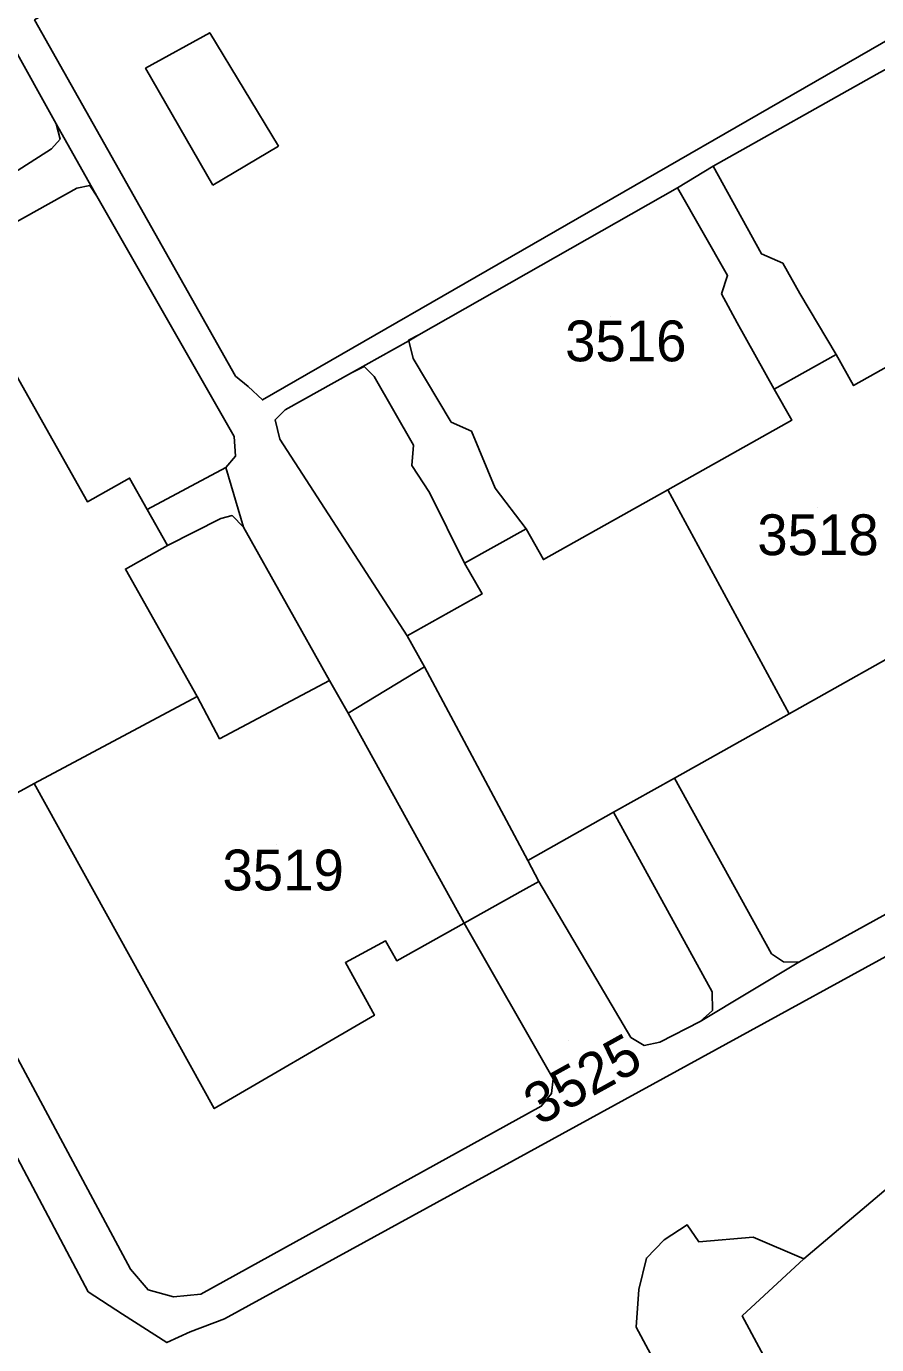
# Model space of a CAD drawing. Extents: x -262715 to -259381, y -1237238 to -1231182.
# Drawn here: x -261449 to -261407.4, y -1235867.1 to -1235802.5 of the extents above; entities that cross this region are included whole.
import ezdxf

# ---------------------------------------------------------------- set-up
doc = ezdxf.new("R2010")
doc.units = 0
for name, color, linetype in [('body_kn', 7, 'Continuous'), ('kladpar_druhypozemkov', 7, 'Continuous'), ('kladpar_hranice', 7, 'Continuous'), ('kladpar_parcelnecisla', 7, 'Continuous'), ('kladpar_plochy', 7, 'Continuous'), ('zappar_hrandruhpozemk', 7, 'Continuous')]:
    doc.layers.add(name, color=color, linetype=linetype)

msp = doc.modelspace()

# ---------------------------------------------------------------- linework, layer by layer
at = {"layer": 'body_kn'}
for p, q in [((-261440.06, -1235802.78), (-261440.06, -1235802.78)), ((-261443.2, -1235804.52), (-261443.2, -1235804.52)), ((-261447.58, -1235807.24), (-261447.58, -1235807.24)), ((-261447.39, -1235807.99), (-261447.39, -1235807.99)), ((-261436.69, -1235808.34), (-261436.69, -1235808.34)), ((-261436.69, -1235808.34), (-261436.69, -1235808.34)), ((-261447.82, -1235808.47), (-261447.82, -1235808.47)), ((-261415.39, -1235809.32), (-261415.39, -1235809.32)), ((-261445.94, -1235810.27), (-261445.94, -1235810.27)), ((-261439.91, -1235810.25), (-261439.91, -1235810.25)), ((-261446.58, -1235810.39), (-261446.58, -1235810.39)), ((-261445.6, -1235810.78), (-261445.6, -1235810.78)), ((-261445.6, -1235810.78), (-261445.6, -1235810.78)), ((-261417.14, -1235810.38), (-261417.14, -1235810.38)), ((-261417.14, -1235810.38), (-261417.14, -1235810.38)), ((-261413.02, -1235813.62), (-261413.02, -1235813.62)), ((-261411.98, -1235814.07), (-261411.98, -1235814.07)), ((-261414.69, -1235814.68), (-261414.69, -1235814.68)), ((-261414.98, -1235815.57), (-261414.98, -1235815.57)), ((-261411.15, -1235815.55), (-261411.15, -1235815.55)), ((-261414.22, -1235816.99), (-261414.22, -1235816.99)), ((-261430.32, -1235817.85), (-261430.32, -1235817.85)), ((-261430.31, -1235817.87), (-261430.31, -1235817.87)), ((-261430.31, -1235817.87), (-261430.31, -1235817.87)), ((-261429.81, -1235817.59), (-261429.81, -1235817.59)), ((-261409.36, -1235818.54), (-261409.36, -1235818.54)), ((-261409.36, -1235818.54), (-261409.36, -1235818.54)), ((-261432.49, -1235819.13), (-261432.49, -1235819.13)), ((-261430.1, -1235818.74), (-261430.1, -1235818.74)), ((-261438.79, -1235819.6), (-261438.79, -1235819.6)), ((-261433.11, -1235819.45), (-261433.11, -1235819.45)), ((-261433.11, -1235819.45), (-261433.11, -1235819.45)), ((-261432, -1235819.63), (-261432, -1235819.63)), ((-261438.17, -1235820.11), (-261438.17, -1235820.11)), ((-261412.4, -1235820.24), (-261412.4, -1235820.24)), ((-261408.51, -1235820.07), (-261408.51, -1235820.07)), ((-261437.48, -1235820.77), (-261437.48, -1235820.77)), ((-261436.36, -1235821.26), (-261436.36, -1235821.26)), ((-261436.85, -1235821.75), (-261436.85, -1235821.75)), ((-261428.23, -1235821.86), (-261428.23, -1235821.86)), ((-261411.54, -1235821.77), (-261411.54, -1235821.77)), ((-261438.86, -1235822.57), (-261438.86, -1235822.57)), ((-261427.24, -1235822.31), (-261427.24, -1235822.31)), ((-261436.63, -1235822.7), (-261436.63, -1235822.7)), ((-261430.07, -1235822.99), (-261430.07, -1235822.99)), ((-261438.8, -1235823.53), (-261438.8, -1235823.53)), ((-261439.27, -1235824.09), (-261439.27, -1235824.09)), ((-261430.16, -1235823.99), (-261430.16, -1235823.99)), ((-261443.99, -1235824.6), (-261443.99, -1235824.6)), ((-261426.08, -1235825.09), (-261426.08, -1235825.09)), ((-261446.05, -1235825.76), (-261446.05, -1235825.76)), ((-261429.29, -1235825.31), (-261429.29, -1235825.31)), ((-261417.62, -1235825.18), (-261417.62, -1235825.18)), ((-261417.62, -1235825.18), (-261417.62, -1235825.18)), ((-261443.12, -1235826.15), (-261443.12, -1235826.15)), ((-261443.12, -1235826.15), (-261443.12, -1235826.15)), ((-261438.96, -1235826.44), (-261438.96, -1235826.44)), ((-261439.51, -1235826.59), (-261439.51, -1235826.59)), ((-261438.41, -1235827), (-261438.41, -1235827)), ((-261438.41, -1235827), (-261438.41, -1235827)), ((-261424.56, -1235827.09), (-261424.56, -1235827.09)), ((-261442.13, -1235827.9), (-261442.13, -1235827.9)), ((-261427.57, -1235828.77), (-261427.57, -1235828.77)), ((-261423.71, -1235828.6), (-261423.71, -1235828.6)), ((-261444.19, -1235829.06), (-261444.19, -1235829.06)), ((-261426.72, -1235830.28), (-261426.72, -1235830.28)), ((-261430.39, -1235832.34), (-261430.39, -1235832.34)), ((-261429.54, -1235833.85), (-261429.54, -1235833.85)), ((-261429.54, -1235833.85), (-261429.54, -1235833.85)), ((-261434.2, -1235834.53), (-261434.2, -1235834.53)), ((-261440.67, -1235835.31), (-261440.67, -1235835.31)), ((-261440.67, -1235835.31), (-261440.67, -1235835.31)), ((-261433.28, -1235836.13), (-261433.28, -1235836.13)), ((-261433.28, -1235836.13), (-261433.28, -1235836.13)), ((-261411.67, -1235836.15), (-261411.67, -1235836.15)), ((-261439.58, -1235837.38), (-261439.58, -1235837.38)), ((-261417.29, -1235839.31), (-261417.29, -1235839.31)), ((-261448.67, -1235839.57), (-261448.67, -1235839.57)), ((-261420.27, -1235840.98), (-261420.27, -1235840.98)), ((-261420.27, -1235840.98), (-261420.27, -1235840.98)), ((-261424.48, -1235843.35), (-261424.48, -1235843.35)), ((-261423.93, -1235844.37), (-261423.93, -1235844.37)), ((-261424.71, -1235844.8), (-261424.71, -1235844.8)), ((-261427.59, -1235846.41), (-261427.59, -1235846.41)), ((-261427.59, -1235846.41), (-261427.59, -1235846.41)), ((-261431.45, -1235847.28), (-261431.45, -1235847.28)), ((-261433.41, -1235848.35), (-261433.41, -1235848.35)), ((-261430.9, -1235848.26), (-261430.9, -1235848.26)), ((-261412.54, -1235847.91), (-261412.54, -1235847.91)), ((-261411.95, -1235848.31), (-261411.95, -1235848.31)), ((-261411.2, -1235848.32), (-261411.2, -1235848.32)), ((-261411.2, -1235848.32), (-261411.2, -1235848.32)), ((-261415.45, -1235849.78), (-261415.45, -1235849.78)), ((-261431.99, -1235850.93), (-261431.99, -1235850.93)), ((-261415.42, -1235850.69), (-261415.42, -1235850.69)), ((-261416.03, -1235851.23), (-261416.03, -1235851.23)), ((-261419.42, -1235852.01), (-261419.42, -1235852.01)), ((-261418, -1235852.25), (-261418, -1235852.25)), ((-261418.77, -1235852.41), (-261418.77, -1235852.41)), ((-261423.24, -1235854.04), (-261423.24, -1235854.04)), ((-261423.32, -1235854.77), (-261423.32, -1235854.77)), ((-261439.84, -1235855.5), (-261439.84, -1235855.5)), ((-261423.82, -1235855.39), (-261423.82, -1235855.39)), ((-261416.66, -1235861.2), (-261416.66, -1235861.2)), ((-261417.8, -1235861.94), (-261417.8, -1235861.94)), ((-261413.44, -1235861.81), (-261413.44, -1235861.81)), ((-261416.1, -1235862.03), (-261416.1, -1235862.03)), ((-261418.66, -1235862.83), (-261418.66, -1235862.83)), ((-261410.95, -1235862.87), (-261410.95, -1235862.87)), ((-261443.94, -1235863.37), (-261443.94, -1235863.37)), ((-261446.02, -1235864.48), (-261446.02, -1235864.48)), ((-261443.08, -1235864.38), (-261443.08, -1235864.38)), ((-261419.04, -1235864.37), (-261419.04, -1235864.37)), ((-261441.84, -1235864.72), (-261441.84, -1235864.72)), ((-261440.49, -1235864.59), (-261440.49, -1235864.59)), ((-261444.34, -1235865.58), (-261444.34, -1235865.58)), ((-261439.34, -1235865.8), (-261439.34, -1235865.8)), ((-261413.97, -1235865.66), (-261413.97, -1235865.66)), ((-261441.02, -1235866.44), (-261441.02, -1235866.44)), ((-261419.17, -1235866.22), (-261419.17, -1235866.22)), ((-261442.16, -1235866.97), (-261442.16, -1235866.97))]:
    msp.add_line(p, q, dxfattribs=at)
at = {"layer": 'kladpar_druhypozemkov'}
for p, q in [((-261420.42, -1235816.67), (-261420.42, -1235816.67)), ((-261410.27, -1235826.06), (-261410.27, -1235826.06)), ((-261436.8, -1235842.57), (-261436.8, -1235842.57)), ((-261422.5, -1235852.15), (-261422.5, -1235852.15))]:
    msp.add_line(p, q, dxfattribs=at)
at = {"layer": 'kladpar_hranice'}
for points in [[(-261404.09, -1235776.52), (-261394.29, -1235794.7), (-261393.89, -1235795.44), (-261394.41, -1235795.96), (-261437.48, -1235820.77), (-261438.17, -1235820.11), (-261438.79, -1235819.6), (-261448.64, -1235802.15), (-261404.09, -1235776.52)], [(-261490.62, -1235783.01), (-261477.24, -1235806.77), (-261459.57, -1235838.86), (-261446.02, -1235864.48), (-261444.34, -1235865.58), (-261442.16, -1235866.97), (-261441.02, -1235866.44), (-261439.34, -1235865.8), (-261381.5, -1235834.11), (-261378.62, -1235839.26), (-261381.54, -1235840.71), (-261404.5, -1235853.57), (-261405.38, -1235856.06), (-261405.75, -1235858.47), (-261410.95, -1235862.87), (-261413.44, -1235861.81), (-261416.1, -1235862.03), (-261416.66, -1235861.2), (-261417.8, -1235861.94), (-261418.66, -1235862.83), (-261419.04, -1235864.37), (-261419.17, -1235866.22), (-261402.84, -1235896.62)], [(-261427.59, -1235846.41), (-261423.24, -1235854.04), (-261423.32, -1235854.77), (-261423.82, -1235855.39), (-261440.49, -1235864.59), (-261441.84, -1235864.72), (-261443.08, -1235864.38), (-261443.94, -1235863.37), (-261457.69, -1235837.73), (-261459.5, -1235834.59), (-261466.45, -1235822.49), (-261467.93, -1235819.75), (-261468.26, -1235819.14), (-261475.06, -1235806.56), (-261476.1, -1235804.61), (-261484.48, -1235789.59)], [(-261440.67, -1235835.31), (-261448.67, -1235839.57), (-261451.32, -1235841.03), (-261454.64, -1235835.06), (-261455.62, -1235833.31), (-261460.02, -1235825.42), (-261463.14, -1235819.81), (-261464.12, -1235818.05), (-261468.47, -1235810.25), (-261471.59, -1235804.64), (-261472.62, -1235802.8), (-261477.14, -1235794.68)], [(-261477.14, -1235794.68), (-261472.62, -1235802.8), (-261471.59, -1235804.64), (-261468.47, -1235810.25), (-261464.12, -1235818.05), (-261463.14, -1235819.81), (-261460.02, -1235825.42), (-261455.62, -1235833.31), (-261454.64, -1235835.06), (-261451.32, -1235841.03), (-261448.67, -1235839.57), (-261439.84, -1235855.5), (-261431.99, -1235850.93), (-261433.41, -1235848.35), (-261431.45, -1235847.28), (-261430.9, -1235848.26), (-261427.59, -1235846.41)], [(-261454.18, -1235795.37), (-261447.58, -1235807.24), (-261445.6, -1235810.78), (-261438.86, -1235822.57), (-261438.8, -1235823.53), (-261439.27, -1235824.09), (-261438.41, -1235827), (-261434.2, -1235834.53), (-261439.58, -1235837.38), (-261440.67, -1235835.31), (-261444.19, -1235829.06), (-261442.13, -1235827.9), (-261443.12, -1235826.15), (-261443.99, -1235824.6), (-261446.05, -1235825.76), (-261449.42, -1235819.79), (-261452.77, -1235813.86), (-261450.67, -1235812.68), (-261451.66, -1235810.93), (-261452.55, -1235809.36), (-261454.64, -1235810.54), (-261458, -1235804.6), (-261461.35, -1235798.65)], [(-261393.4, -1235796.98), (-261404.35, -1235803.16), (-261407.37, -1235804.8), (-261415.39, -1235809.32), (-261417.14, -1235810.38), (-261429.81, -1235817.59), (-261430.31, -1235817.87), (-261433.11, -1235819.45), (-261436.36, -1235821.26), (-261436.85, -1235821.75), (-261436.63, -1235822.7), (-261430.39, -1235832.34), (-261429.54, -1235833.85), (-261433.28, -1235836.13), (-261434.2, -1235834.53), (-261438.41, -1235827), (-261439.27, -1235824.09), (-261438.8, -1235823.53), (-261438.86, -1235822.57), (-261445.6, -1235810.78), (-261447.58, -1235807.24), (-261454.18, -1235795.37)], [(-261448.64, -1235802.15), (-261438.79, -1235819.6), (-261438.17, -1235820.11), (-261437.48, -1235820.77), (-261394.41, -1235795.96)], [(-261461.35, -1235798.65), (-261458, -1235804.6), (-261454.64, -1235810.54), (-261452.55, -1235809.36), (-261451.66, -1235810.93), (-261450.67, -1235812.68), (-261452.77, -1235813.86), (-261449.42, -1235819.79), (-261446.05, -1235825.76), (-261443.99, -1235824.6), (-261443.12, -1235826.15), (-261442.13, -1235827.9), (-261444.19, -1235829.06), (-261440.67, -1235835.31)], [(-261404.87, -1235818.03), (-261408.51, -1235820.07), (-261409.36, -1235818.54), (-261412.4, -1235820.24), (-261411.54, -1235821.77), (-261417.62, -1235825.18), (-261423.71, -1235828.6), (-261424.56, -1235827.09), (-261427.57, -1235828.77), (-261426.72, -1235830.28), (-261430.39, -1235832.34), (-261436.63, -1235822.7), (-261436.85, -1235821.75), (-261436.36, -1235821.26), (-261433.11, -1235819.45), (-261430.31, -1235817.87), (-261429.81, -1235817.59), (-261417.14, -1235810.38), (-261415.39, -1235809.32), (-261407.37, -1235804.8)], [(-261404.87, -1235818.03), (-261401.21, -1235824.77), (-261398.86, -1235828.96), (-261403.21, -1235831.4), (-261404.7, -1235832.24), (-261411.67, -1235836.15), (-261417.29, -1235839.31), (-261420.27, -1235840.98), (-261424.48, -1235843.35), (-261429.54, -1235833.85), (-261430.39, -1235832.34), (-261426.72, -1235830.28), (-261427.57, -1235828.77), (-261424.56, -1235827.09), (-261423.71, -1235828.6), (-261417.62, -1235825.18), (-261411.54, -1235821.77), (-261412.4, -1235820.24), (-261409.36, -1235818.54), (-261408.51, -1235820.07), (-261404.87, -1235818.03)], [(-261399.5, -1235841.88), (-261411.2, -1235848.32), (-261416.03, -1235851.23), (-261418, -1235852.25), (-261418.77, -1235852.41), (-261419.42, -1235852.01), (-261423.93, -1235844.37), (-261424.48, -1235843.35), (-261420.27, -1235840.98), (-261417.29, -1235839.31), (-261411.67, -1235836.15), (-261404.7, -1235832.24)], [(-261381.5, -1235834.11), (-261439.34, -1235865.8), (-261441.02, -1235866.44), (-261442.16, -1235866.97), (-261444.34, -1235865.58), (-261446.02, -1235864.48), (-261459.57, -1235838.86)], [(-261429.54, -1235833.85), (-261424.48, -1235843.35), (-261423.93, -1235844.37), (-261424.71, -1235844.8), (-261427.59, -1235846.41), (-261430.9, -1235848.26), (-261431.45, -1235847.28), (-261433.41, -1235848.35), (-261431.99, -1235850.93), (-261439.84, -1235855.5), (-261448.67, -1235839.57), (-261440.67, -1235835.31), (-261439.58, -1235837.38), (-261434.2, -1235834.53), (-261433.28, -1235836.13), (-261429.54, -1235833.85)], [(-261457.69, -1235837.73), (-261443.94, -1235863.37), (-261443.08, -1235864.38), (-261441.84, -1235864.72), (-261440.49, -1235864.59), (-261423.82, -1235855.39), (-261423.32, -1235854.77), (-261423.24, -1235854.04), (-261427.59, -1235846.41), (-261424.71, -1235844.8), (-261423.93, -1235844.37), (-261419.42, -1235852.01), (-261418.77, -1235852.41), (-261418, -1235852.25), (-261416.03, -1235851.23), (-261411.2, -1235848.32), (-261399.5, -1235841.88)], [(-261402.26, -1235857.16), (-261391.09, -1235876.21), (-261395.25, -1235881.17), (-261403.13, -1235885.84), (-261413.97, -1235865.66), (-261410.95, -1235862.87), (-261405.75, -1235858.47), (-261402.26, -1235857.16)], [(-261402.84, -1235896.62), (-261419.17, -1235866.22), (-261419.04, -1235864.37), (-261418.66, -1235862.83), (-261417.8, -1235861.94), (-261416.66, -1235861.2), (-261416.1, -1235862.03), (-261413.44, -1235861.81), (-261410.95, -1235862.87), (-261413.97, -1235865.66), (-261403.13, -1235885.84)]]:
    msp.add_lwpolyline(points, dxfattribs=at)
at = {"layer": 'kladpar_plochy'}
for points in [[(-261404.09, -1235776.52), (-261394.29, -1235794.7), (-261393.89, -1235795.44), (-261394.41, -1235795.96), (-261437.48, -1235820.77), (-261438.17, -1235820.11), (-261438.79, -1235819.6), (-261448.64, -1235802.15)], [(-261404.87, -1235818.03), (-261401.21, -1235824.77), (-261398.86, -1235828.96), (-261403.21, -1235831.4), (-261404.7, -1235832.24), (-261411.67, -1235836.15), (-261417.29, -1235839.31), (-261420.27, -1235840.98), (-261424.48, -1235843.35), (-261429.54, -1235833.85), (-261430.39, -1235832.34), (-261426.72, -1235830.28), (-261427.57, -1235828.77), (-261424.56, -1235827.09), (-261423.71, -1235828.6), (-261417.62, -1235825.18), (-261411.54, -1235821.77), (-261412.4, -1235820.24), (-261409.36, -1235818.54), (-261408.51, -1235820.07)], [(-261429.54, -1235833.85), (-261424.48, -1235843.35), (-261423.93, -1235844.37), (-261424.71, -1235844.8), (-261427.59, -1235846.41), (-261430.9, -1235848.26), (-261431.45, -1235847.28), (-261433.41, -1235848.35), (-261431.99, -1235850.93), (-261439.84, -1235855.5), (-261448.67, -1235839.57), (-261440.67, -1235835.31), (-261439.58, -1235837.38), (-261434.2, -1235834.53), (-261433.28, -1235836.13)], [(-261402.26, -1235857.16), (-261391.09, -1235876.21), (-261395.25, -1235881.17), (-261403.13, -1235885.84), (-261413.97, -1235865.66), (-261410.95, -1235862.87), (-261405.75, -1235858.47)]]:
    msp.add_lwpolyline(points, close=True, dxfattribs=at)
for points in [[(-261490.62, -1235783.01), (-261477.24, -1235806.77), (-261459.57, -1235838.86), (-261446.02, -1235864.48), (-261444.34, -1235865.58), (-261442.16, -1235866.97), (-261441.02, -1235866.44), (-261439.34, -1235865.8), (-261381.5, -1235834.11), (-261378.62, -1235839.26), (-261381.54, -1235840.71), (-261404.5, -1235853.57), (-261405.38, -1235856.06), (-261405.75, -1235858.47), (-261410.95, -1235862.87), (-261413.44, -1235861.81), (-261416.1, -1235862.03), (-261416.66, -1235861.2), (-261417.8, -1235861.94), (-261418.66, -1235862.83), (-261419.04, -1235864.37), (-261419.17, -1235866.22), (-261402.84, -1235896.62)], [(-261454.18, -1235795.37), (-261447.58, -1235807.24), (-261445.6, -1235810.78), (-261438.86, -1235822.57), (-261438.8, -1235823.53), (-261439.27, -1235824.09), (-261438.41, -1235827), (-261434.2, -1235834.53), (-261439.58, -1235837.38), (-261440.67, -1235835.31), (-261444.19, -1235829.06), (-261442.13, -1235827.9), (-261443.12, -1235826.15), (-261443.99, -1235824.6), (-261446.05, -1235825.76), (-261449.42, -1235819.79), (-261452.77, -1235813.86), (-261450.67, -1235812.68), (-261451.66, -1235810.93), (-261452.55, -1235809.36), (-261454.64, -1235810.54), (-261458, -1235804.6), (-261461.35, -1235798.65)], [(-261393.4, -1235796.98), (-261404.35, -1235803.16), (-261407.37, -1235804.8), (-261415.39, -1235809.32), (-261417.14, -1235810.38), (-261429.81, -1235817.59), (-261430.31, -1235817.87), (-261433.11, -1235819.45), (-261436.36, -1235821.26), (-261436.85, -1235821.75), (-261436.63, -1235822.7), (-261430.39, -1235832.34), (-261429.54, -1235833.85), (-261433.28, -1235836.13), (-261434.2, -1235834.53), (-261438.41, -1235827), (-261439.27, -1235824.09), (-261438.8, -1235823.53), (-261438.86, -1235822.57), (-261445.6, -1235810.78), (-261447.58, -1235807.24), (-261454.18, -1235795.37)], [(-261448.64, -1235802.15), (-261438.79, -1235819.6), (-261438.17, -1235820.11), (-261437.48, -1235820.77), (-261394.41, -1235795.96)], [(-261404.87, -1235818.03), (-261408.51, -1235820.07), (-261409.36, -1235818.54), (-261412.4, -1235820.24), (-261411.54, -1235821.77), (-261417.62, -1235825.18), (-261423.71, -1235828.6), (-261424.56, -1235827.09), (-261427.57, -1235828.77), (-261426.72, -1235830.28), (-261430.39, -1235832.34), (-261436.63, -1235822.7), (-261436.85, -1235821.75), (-261436.36, -1235821.26), (-261433.11, -1235819.45), (-261430.31, -1235817.87), (-261429.81, -1235817.59), (-261417.14, -1235810.38), (-261415.39, -1235809.32), (-261407.37, -1235804.8)], [(-261449.42, -1235819.79), (-261446.05, -1235825.76), (-261443.99, -1235824.6), (-261443.12, -1235826.15), (-261442.13, -1235827.9), (-261444.19, -1235829.06), (-261440.67, -1235835.31), (-261448.67, -1235839.57), (-261451.32, -1235841.03)], [(-261399.5, -1235841.88), (-261411.2, -1235848.32), (-261416.03, -1235851.23), (-261418, -1235852.25), (-261418.77, -1235852.41), (-261419.42, -1235852.01), (-261423.93, -1235844.37), (-261424.48, -1235843.35), (-261420.27, -1235840.98), (-261417.29, -1235839.31), (-261411.67, -1235836.15), (-261404.7, -1235832.24)], [(-261381.5, -1235834.11), (-261439.34, -1235865.8), (-261441.02, -1235866.44), (-261442.16, -1235866.97), (-261444.34, -1235865.58), (-261446.02, -1235864.48), (-261459.57, -1235838.86)], [(-261451.32, -1235841.03), (-261448.67, -1235839.57), (-261439.84, -1235855.5), (-261431.99, -1235850.93), (-261433.41, -1235848.35), (-261431.45, -1235847.28), (-261430.9, -1235848.26), (-261427.59, -1235846.41), (-261423.24, -1235854.04), (-261423.32, -1235854.77), (-261423.82, -1235855.39), (-261440.49, -1235864.59), (-261441.84, -1235864.72), (-261443.08, -1235864.38), (-261443.94, -1235863.37), (-261457.69, -1235837.73)], [(-261457.69, -1235837.73), (-261443.94, -1235863.37), (-261443.08, -1235864.38), (-261441.84, -1235864.72), (-261440.49, -1235864.59), (-261423.82, -1235855.39), (-261423.32, -1235854.77), (-261423.24, -1235854.04), (-261427.59, -1235846.41), (-261424.71, -1235844.8), (-261423.93, -1235844.37), (-261419.42, -1235852.01), (-261418.77, -1235852.41), (-261418, -1235852.25), (-261416.03, -1235851.23), (-261411.2, -1235848.32), (-261399.5, -1235841.88)], [(-261402.84, -1235896.62), (-261419.17, -1235866.22), (-261419.04, -1235864.37), (-261418.66, -1235862.83), (-261417.8, -1235861.94), (-261416.66, -1235861.2), (-261416.1, -1235862.03), (-261413.44, -1235861.81), (-261410.95, -1235862.87), (-261413.97, -1235865.66), (-261403.13, -1235885.84)]]:
    msp.add_lwpolyline(points, dxfattribs=at)
at = {"layer": 'zappar_hrandruhpozemk'}
for p, q in [((-261439.91, -1235810.25), (-261436.69, -1235808.34)), ((-261451.66, -1235810.93), (-261447.82, -1235808.47)), ((-261446.58, -1235810.39), (-261450.67, -1235812.68)), ((-261414.98, -1235815.57), (-261414.22, -1235816.99)), ((-261409.36, -1235818.54), (-261411.15, -1235815.55)), ((-261414.22, -1235816.99), (-261412.4, -1235820.24)), ((-261427.24, -1235822.31), (-261426.08, -1235825.09)), ((-261443.12, -1235826.15), (-261439.27, -1235824.09)), ((-261426.08, -1235825.09), (-261424.56, -1235827.09)), ((-261429.29, -1235825.31), (-261427.57, -1235828.77)), ((-261417.62, -1235825.18), (-261411.67, -1235836.15)), ((-261439.51, -1235826.59), (-261442.13, -1235827.9)), ((-261433.28, -1235836.13), (-261427.59, -1235846.41)), ((-261412.54, -1235847.91), (-261417.29, -1235839.31)), ((-261420.27, -1235840.98), (-261415.45, -1235849.78))]:
    msp.add_line(p, q, dxfattribs=at)
for points in [[(-261436.69, -1235808.34), (-261440.06, -1235802.78), (-261443.2, -1235804.52), (-261439.91, -1235810.25)], [(-261447.82, -1235808.47), (-261447.39, -1235807.99), (-261447.58, -1235807.24)], [(-261411.15, -1235815.55), (-261411.98, -1235814.07), (-261413.02, -1235813.62), (-261415.39, -1235809.32)], [(-261445.6, -1235810.78), (-261445.94, -1235810.27), (-261446.58, -1235810.39)], [(-261417.14, -1235810.38), (-261414.69, -1235814.68), (-261414.98, -1235815.57)], [(-261430.31, -1235817.87), (-261430.32, -1235817.85), (-261429.81, -1235817.59)], [(-261430.31, -1235817.87), (-261430.1, -1235818.74), (-261428.23, -1235821.86), (-261427.24, -1235822.31)], [(-261433.11, -1235819.45), (-261432.49, -1235819.13), (-261432, -1235819.63), (-261430.07, -1235822.99), (-261430.16, -1235823.99), (-261429.29, -1235825.31)], [(-261438.41, -1235827), (-261438.96, -1235826.44), (-261439.51, -1235826.59)], [(-261411.2, -1235848.32), (-261411.95, -1235848.31), (-261412.54, -1235847.91)], [(-261415.45, -1235849.78), (-261415.42, -1235850.69), (-261416.03, -1235851.23)]]:
    msp.add_lwpolyline(points, dxfattribs=at)

# ---------------------------------------------------------------- texts
at = {"layer": 'kladpar_parcelnecisla'}
for s, p in [('3516', (-261422.648, -1235818.88)), ('3518', (-261413.232, -1235828.38)), ('3519', (-261439.438, -1235844.81))]:
    msp.add_text(s, height=2, dxfattribs=at).set_placement(p)
msp.add_text('3525', height=2, rotation=29, dxfattribs=at).set_placement((-261423.927, -1235856.367))

doc.saveas('drawing.dxf')
